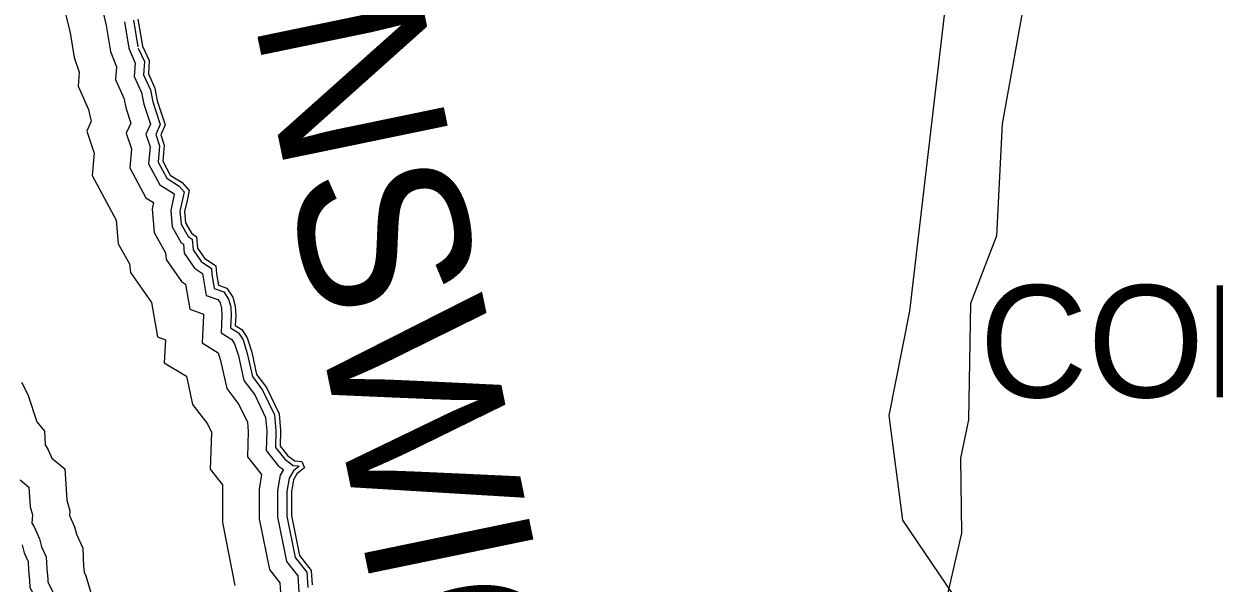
# Model space of a CAD drawing. Extents: x 2104537 to 2336408, y 34176 to 229611.
# Drawn here: x 2309757 to 2315700, y 166362 to 169155 of the extents above; entities that cross this region are included whole.
import ezdxf

# ---------------------------------------------------------------- set-up
doc = ezdxf.new("R2010")
doc.units = 0
for name, color, linetype in [('Exist Boundary Land Use US Army Corps of Engineers', 7, 'Continuous'), ('Exist Boundary Land Use US Army Corps of Engineers Label', 7, 'Continuous'), ('Exist Boundary Political CountyLine', 7, 'Continuous'), ('Exist Hydrographic Buffer Line', 7, 'Continuous'), ('Exist Hydrographic River Shore', 7, 'Continuous'), ('Exist Hydrographic River Shore Label', 7, 'Continuous')]:
    doc.layers.add(name, color=color, linetype=linetype)

msp = doc.modelspace()

# ---------------------------------------------------------------- linework, layer by layer
at = {"layer": 'Exist Boundary Land Use US Army Corps of Engineers'}
msp.add_lwpolyline([(2314758.7, 169312.8), (2314640.8, 168655), (2314613.8, 168096), (2314483.8, 167759.4), (2314473.7, 167178.1), (2314433.7, 166986.2), (2314437.8, 166612.2), (2314326.7, 166125.3)], dxfattribs=at)
at = {"layer": 'Exist Boundary Political CountyLine'}
msp.add_lwpolyline([(2313003.6, 180799.5), (2315382.1, 177993.9), (2314179.2, 167721.2), (2314074.7, 167198.8), (2314144.3, 166676.3), (2314579.5, 166032), (2315320.8, 164453.7), (2315408.1, 164067), (2315607.7, 162054.2), (2315317.3, 158562.2), (2315224, 157700.8), (2315268.2, 156449.7)], dxfattribs=at)
at = {"layer": 'Exist Hydrographic Buffer Line'}
for points in [[(2309937.8, 169323.6), (2309988.9, 169109.7), (2310009.3, 168987.5)], [(2310118.2, 169359), (2310169.1, 169146.2), (2310190.5, 169017.7)], [(2310259.2, 169164.4), (2310281.1, 169032.8)], [(2310304.2, 169173.6), (2310326.4, 169040.3)], [(2310190.5, 169017.7), (2310220.3, 168941), (2310215.5, 168876.4), (2310257, 168783.9), (2310267.8, 168730), (2310291, 168659.7), (2310268.5, 168609.8), (2310295, 168530.2), (2310286.2, 168436.3), (2310366.5, 168286.4), (2310405, 168262.3), (2310397.6, 168229.9), (2310407.8, 168112.6), (2310465.1, 168012.4), (2310468, 167978.3), (2310544.6, 167868.9), (2310564.6, 167855.4), (2310586.4, 167730), (2310654.1, 167706), (2310654.5, 167698.6), (2310647.7, 167562.2), (2310727.1, 167513.2), (2310739.3, 167473.8), (2310770.4, 167333.7), (2310831.4, 167254.4), (2310873.7, 167165.6), (2310877.7, 167119.7), (2310873.7, 166993.2), (2310944.6, 166904.5), (2310932.5, 166832.2), (2310932.5, 166683.9), (2310982.9, 166430.2), (2311035.6, 166364.3), (2311042, 166271.4)], [(2310281.1, 169032.8), (2310313.7, 168958.8), (2310308.9, 168892.8), (2310345.1, 168812), (2310356.8, 168753.5), (2310389.4, 168654.5), (2310367, 168604.8), (2310388.3, 168540.9), (2310380.3, 168455.3), (2310435.9, 168351.3), (2310502.4, 168309.7), (2310508.1, 168303.3), (2310505, 168287.8), (2310490.4, 168223.6), (2310497.6, 168140.7), (2310542.5, 168062), (2310553.6, 168054.2), (2310557.4, 168010.8), (2310610.1, 167935.5), (2310649.6, 167908.9), (2310650.2, 167899.2), (2310667.7, 167798.7), (2310726.2, 167778), (2310737.1, 167761.6), (2310744.6, 167734.8), (2310746.5, 167698.7), (2310742.1, 167611.9), (2310795.8, 167578.8), (2310809.5, 167557.6), (2310828.2, 167497.4), (2310855.7, 167373.6), (2310910.2, 167302.7), (2310963.7, 167190.2), (2310969.7, 167122.3), (2310966.6, 167024.1), (2311028.1, 166947.1), (2311053.1, 166929.3), (2311037.3, 166902.2), (2311024.4, 166824.6), (2311024.4, 166693), (2311068.7, 166470), (2311125.3, 166399.3), (2311130.9, 166317.3)], [(2310328.4, 169034.1), (2310360.5, 168967.7), (2310355.5, 168901), (2310389.1, 168826.1), (2310401.3, 168765.2), (2310438.6, 168652), (2310416.3, 168602.3), (2310434.9, 168546.2), (2310427.3, 168464.7), (2310470.6, 168383.8), (2310532.5, 168345.1), (2310557.5, 168316.4), (2310549.9, 168278.2), (2310536.8, 168220.4), (2310542.5, 168154.7), (2310577.3, 168093.7), (2310597.5, 168079.5), (2310602.1, 168027), (2310642.8, 167968.8), (2310694, 167934.3), (2310695.9, 167904.6), (2310708.3, 167833), (2310755.9, 167816.2), (2310779.4, 167781), (2310790.2, 167742.2), (2310792.5, 167698.8), (2310789.4, 167636.7), (2310828.8, 167612.5), (2310851.5, 167577.3), (2310872.6, 167509.2), (2310898.3, 167393.5), (2310949.6, 167326.8), (2311008.8, 167202.4), (2311015.7, 167123.6), (2311013, 167039.5), (2311060, 166980.8), (2311102.6, 166950.3), (2311129.2, 166948.4), (2311130.3, 166945.5), (2311102.9, 166923.5), (2311081.3, 166886.4), (2311070.3, 166820.8), (2311070.3, 166697.5), (2311111.6, 166490), (2311170.1, 166416.7), (2311175.3, 166341.4)], [(2310009.3, 168987.5), (2310034, 168913.2), (2310028.9, 168843.7), (2310080.9, 168727.6), (2310089.8, 168683), (2310094.1, 168669.9), (2310071.6, 168619.7), (2310108.5, 168508.8), (2310098.1, 168398.3), (2310218, 168174.4), (2310228.3, 168056.5), (2310285.5, 167956.3), (2310289.2, 167913.3), (2310394.1, 167763.5), (2310423.8, 167592.5), (2310464.5, 167578.1), (2310458.7, 167462.7), (2310568.6, 167395.1), (2310599.9, 167254.1), (2310673.9, 167157.9), (2310693.6, 167116.5), (2310693.7, 167114.6), (2310687.8, 166931.4), (2310749.9, 166853.8), (2310748.8, 166847.4), (2310748.8, 166665.9), (2310811.5, 166350.4)], [(2309746.3, 167366.1), (2309776.6, 167303.7), (2309822.1, 167167.2), (2309860.3, 167121.7), (2309863.2, 167052.3), (2309878.2, 167027.3), (2309897.1, 166986.5), (2309961.4, 166932.8), (2309971.2, 166776.5), (2309987.1, 166723.2), (2309985.4, 166699.9), (2310010, 166643.9), (2310019.8, 166606.2), (2310051.2, 166537.5), (2310055.6, 166446.2), (2310058, 166417.5), (2310067.1, 166399.1)], [(2309739.7, 166878.4), (2309783, 166842.4), (2309789.1, 166744), (2309801.3, 166703.2), (2309798.1, 166661.6), (2309809.7, 166642.9), (2309835.8, 166583.5), (2309846, 166544.4), (2309869.4, 166493.3), (2309872.2, 166434), (2309876.6, 166382.4), (2309877.4, 166368.4), (2309902.3, 166317.8)], [(2309748.8, 166553.3), (2309759.1, 166513.5), (2309778.5, 166471.2), (2309780.5, 166427.8), (2309785, 166375.9), (2309786.9, 166341.3), (2309813, 166296.3)], [(2310067.1, 166399.1), (2310094.6, 166304.2)]]:
    msp.add_lwpolyline(points, dxfattribs=at)
at = {"layer": 'Exist Hydrographic River Shore'}
for points in [[(2310326.8, 169178.1), (2310349.1, 169044.1)], [(2310349.1, 169044.1), (2310383.8, 168972.1), (2310378.9, 168905.1), (2310411.1, 168833.1), (2310423.5, 168771.1), (2310463.2, 168650.7), (2310440.9, 168601), (2310458.2, 168548.9), (2310450.8, 168469.5), (2310488, 168400), (2310547.5, 168362.8), (2310582.3, 168323), (2310572.4, 168273.4), (2310559.9, 168218.8), (2310564.9, 168161.7), (2310594.7, 168109.6), (2310619.5, 168092.2), (2310624.4, 168035.1), (2310659.2, 167985.5), (2310716.2, 167947), (2310718.7, 167907.3), (2310728.6, 167850.2), (2310770.8, 167835.3), (2310800.6, 167790.6), (2310813, 167746), (2310815.5, 167698.8), (2310813, 167649.2), (2310845.2, 167629.3), (2310872.5, 167587.1), (2310894.8, 167515.1), (2310919.6, 167403.4), (2310969.3, 167338.9), (2311031.3, 167208.6), (2311038.7, 167124.2), (2311036.2, 167047.2), (2311075.9, 166997.6), (2311110.7, 166972.8), (2311145.4, 166970.3), (2311157.8, 166938), (2311120.6, 166908.3), (2311103.2, 166878.5), (2311093.3, 166818.9), (2311093.3, 166699.8), (2311133, 166499.9), (2311192.5, 166425.5), (2311197.5, 166353.5)]]:
    msp.add_lwpolyline(points, dxfattribs=at)

# ---------------------------------------------------------------- texts
at = {"layer": 'Exist Boundary Land Use US Army Corps of Engineers Label'}
msp.add_text(' CORPS OF ENG.', height=560, dxfattribs=at).set_placement((2314319.4, 167290.1))
at = {"layer": 'Exist Hydrographic River Shore Label'}
msp.add_text('BRUNSWICK', height=840, rotation=281.69893, dxfattribs=at).set_placement((2310423.9, 171503.2))

doc.saveas('drawing.dxf')
